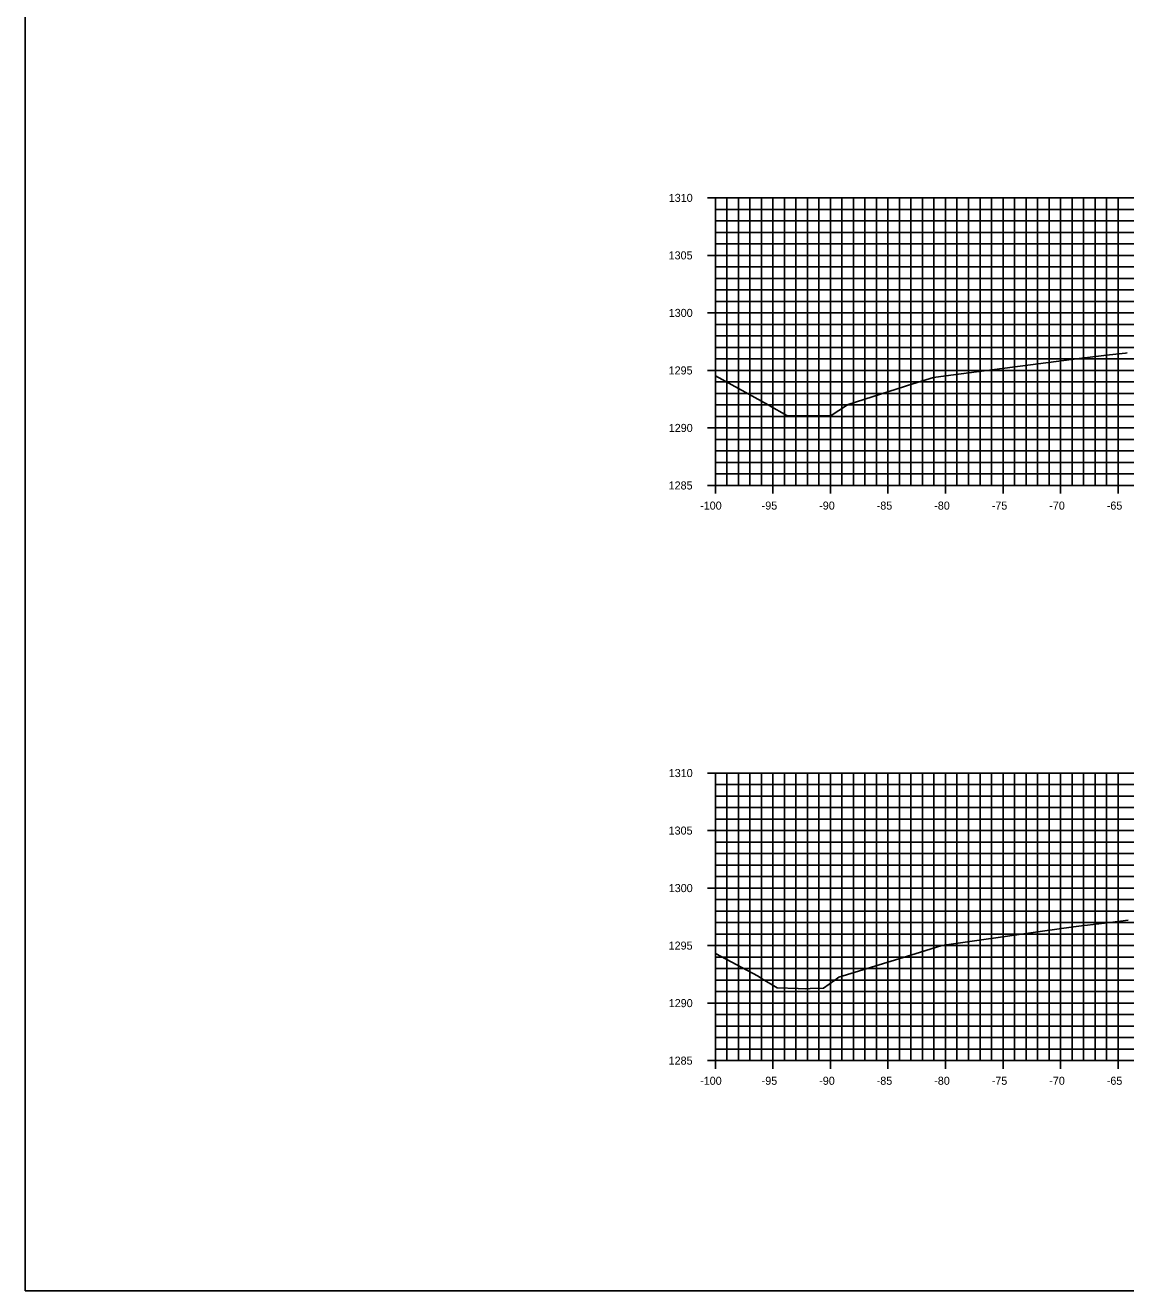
# Model space of a CAD drawing. Extents: x 674939 to 678919, y 750652 to 765176.
# Drawn here: x 678578.5 to 678674.2, y 754602.6 to 754712.6 of the extents above; entities that cross this region are included whole.
import ezdxf

# ---------------------------------------------------------------- set-up
doc = ezdxf.new("R2010")
doc.units = 0
for name, color, linetype in [('R_Axis', 7, 'Continuous'), ('R_Axis Annot', 7, 'Continuous'), ('R_Exist Surface', 7, 'Continuous'), ('R_Grid', 7, 'Continuous'), ('R_No Plot', 7, 'Continuous')]:
    doc.layers.add(name, color=color, linetype=linetype)

msp = doc.modelspace()

# ---------------------------------------------------------------- linework, layer by layer
at = {"layer": 'R_Axis'}
for p, q in [((678637.83, 754697.55), (678639.23, 754697.55)), ((678638.53, 754672.55), (678638.53, 754697.55)), ((678638.53, 754696.55), (678638.88, 754696.55)), ((678638.53, 754695.55), (678638.88, 754695.55)), ((678638.53, 754694.55), (678638.88, 754694.55)), ((678638.53, 754693.55), (678638.88, 754693.55)), ((678637.83, 754692.55), (678639.23, 754692.55)), ((678638.53, 754691.55), (678638.88, 754691.55)), ((678638.53, 754690.55), (678638.88, 754690.55)), ((678638.53, 754689.55), (678638.88, 754689.55)), ((678638.53, 754688.55), (678638.88, 754688.55)), ((678637.83, 754687.55), (678639.23, 754687.55)), ((678638.53, 754686.55), (678638.88, 754686.55)), ((678638.53, 754685.55), (678638.88, 754685.55)), ((678638.53, 754684.55), (678638.88, 754684.55)), ((678637.83, 754682.55), (678639.23, 754682.55)), ((678638.53, 754683.55), (678638.88, 754683.55)), ((678638.53, 754681.55), (678638.88, 754681.55)), ((678638.53, 754680.55), (678638.88, 754680.55)), ((678638.53, 754679.55), (678638.88, 754679.55)), ((678638.53, 754678.55), (678638.88, 754678.55)), ((678637.83, 754677.55), (678639.23, 754677.55)), ((678638.53, 754676.55), (678638.88, 754676.55)), ((678638.53, 754675.55), (678638.88, 754675.55)), ((678638.53, 754674.55), (678638.88, 754674.55)), ((678638.53, 754673.55), (678638.88, 754673.55)), ((678638.53, 754671.85), (678638.53, 754673.25)), ((678643.53, 754671.85), (678643.53, 754673.25)), ((678648.53, 754671.85), (678648.53, 754673.25)), ((678653.53, 754671.85), (678653.53, 754673.25)), ((678658.53, 754671.85), (678658.53, 754673.25)), ((678663.53, 754671.85), (678663.53, 754673.25)), ((678668.53, 754671.85), (678668.53, 754673.25)), ((678673.53, 754671.85), (678673.53, 754673.25)), ((678637.83, 754672.55), (678639.23, 754672.55)), ((678638.53, 754672.55), (678838.53, 754672.55)), ((678637.83, 754647.55), (678639.23, 754647.55)), ((678638.53, 754622.55), (678638.53, 754647.55)), ((678638.53, 754646.55), (678638.88, 754646.55)), ((678638.53, 754645.55), (678638.88, 754645.55)), ((678638.53, 754644.55), (678638.88, 754644.55)), ((678638.53, 754643.55), (678638.88, 754643.55)), ((678637.83, 754642.55), (678639.23, 754642.55)), ((678638.53, 754641.55), (678638.88, 754641.55)), ((678638.53, 754640.55), (678638.88, 754640.55)), ((678638.53, 754639.55), (678638.88, 754639.55)), ((678638.53, 754638.55), (678638.88, 754638.55)), ((678637.83, 754637.55), (678639.23, 754637.55)), ((678638.53, 754636.55), (678638.88, 754636.55)), ((678638.53, 754635.55), (678638.88, 754635.55)), ((678638.53, 754634.55), (678638.88, 754634.55)), ((678638.53, 754633.55), (678638.88, 754633.55)), ((678637.83, 754632.55), (678639.23, 754632.55)), ((678638.53, 754631.55), (678638.88, 754631.55)), ((678638.53, 754630.55), (678638.88, 754630.55)), ((678638.53, 754629.55), (678638.88, 754629.55)), ((678637.83, 754627.55), (678639.23, 754627.55)), ((678638.53, 754628.55), (678638.88, 754628.55)), ((678638.53, 754626.55), (678638.88, 754626.55)), ((678638.53, 754625.55), (678638.88, 754625.55)), ((678638.53, 754624.55), (678638.88, 754624.55)), ((678638.53, 754623.55), (678638.88, 754623.55)), ((678638.53, 754621.85), (678638.53, 754623.25)), ((678643.53, 754621.85), (678643.53, 754623.25)), ((678648.53, 754621.85), (678648.53, 754623.25)), ((678653.53, 754621.85), (678653.53, 754623.25)), ((678658.53, 754621.85), (678658.53, 754623.25)), ((678663.53, 754621.85), (678663.53, 754623.25)), ((678668.53, 754621.85), (678668.53, 754623.25)), ((678673.53, 754621.85), (678673.53, 754623.25)), ((678637.83, 754622.55), (678639.23, 754622.55)), ((678638.53, 754622.55), (678838.53, 754622.55))]:
    msp.add_line(p, q, dxfattribs=at)
at = {"layer": 'R_Exist Surface'}
for points in [[(678638.53, 754682.07), (678643.11, 754679.56), (678643.21, 754679.5), (678644.73, 754678.62), (678646.71, 754678.6), (678646.87, 754678.59), (678647.03, 754678.59), (678648.59, 754678.64), (678649.93, 754679.5), (678650.07, 754679.58), (678655.68, 754681.37), (678657.49, 754681.94), (678658.98, 754682.13), (678670.39, 754683.62), (678672.79, 754683.9), (678674.17, 754684.06), (678674.31, 754684.08)], [(678638.53, 754631.85), (678642.24, 754629.89), (678642.54, 754629.69), (678643.91, 754628.87), (678645.72, 754628.82), (678646.32, 754628.79), (678646.76, 754628.81), (678647.91, 754628.84), (678648.91, 754629.55), (678649.26, 754629.81), (678655.88, 754631.84), (678658.21, 754632.56), (678666.77, 754633.77), (678669.65, 754634.17), (678670.59, 754634.31), (678670.87, 754634.34), (678672.86, 754634.57), (678674.42, 754634.75)]]:
    msp.add_lwpolyline(points, dxfattribs=at)
at = {"layer": 'R_Grid'}
for p, q in [((678638.53, 754697.55), (678838.53, 754697.55)), ((678638.53, 754672.55), (678638.53, 754697.55)), ((678639.53, 754672.55), (678639.53, 754697.55)), ((678640.53, 754672.55), (678640.53, 754697.55)), ((678641.53, 754672.55), (678641.53, 754697.55)), ((678642.53, 754672.55), (678642.53, 754697.55)), ((678643.53, 754672.55), (678643.53, 754697.55)), ((678644.53, 754672.55), (678644.53, 754697.55)), ((678645.53, 754672.55), (678645.53, 754697.55)), ((678646.53, 754672.55), (678646.53, 754697.55)), ((678647.53, 754672.55), (678647.53, 754697.55)), ((678648.53, 754672.55), (678648.53, 754697.55)), ((678649.53, 754672.55), (678649.53, 754697.55)), ((678650.53, 754672.55), (678650.53, 754697.55)), ((678651.53, 754672.55), (678651.53, 754697.55)), ((678652.53, 754672.55), (678652.53, 754697.55)), ((678653.53, 754672.55), (678653.53, 754697.55)), ((678654.53, 754672.55), (678654.53, 754697.55)), ((678655.53, 754672.55), (678655.53, 754697.55)), ((678656.53, 754672.55), (678656.53, 754697.55)), ((678657.53, 754672.55), (678657.53, 754697.55)), ((678658.53, 754672.55), (678658.53, 754697.55)), ((678659.53, 754672.55), (678659.53, 754697.55)), ((678660.53, 754672.55), (678660.53, 754697.55)), ((678661.53, 754672.55), (678661.53, 754697.55)), ((678662.53, 754672.55), (678662.53, 754697.55)), ((678663.53, 754672.55), (678663.53, 754697.55)), ((678664.53, 754672.55), (678664.53, 754697.55)), ((678665.53, 754672.55), (678665.53, 754697.55)), ((678666.53, 754672.55), (678666.53, 754697.55)), ((678667.53, 754672.55), (678667.53, 754697.55)), ((678668.53, 754672.55), (678668.53, 754697.55)), ((678669.53, 754672.55), (678669.53, 754697.55)), ((678670.53, 754672.55), (678670.53, 754697.55)), ((678671.53, 754672.55), (678671.53, 754697.55)), ((678672.53, 754672.55), (678672.53, 754697.55)), ((678673.53, 754672.55), (678673.53, 754697.55)), ((678638.53, 754696.55), (678838.53, 754696.55)), ((678638.53, 754695.55), (678838.53, 754695.55)), ((678638.53, 754694.55), (678838.53, 754694.55)), ((678638.53, 754693.55), (678838.53, 754693.55)), ((678638.53, 754692.55), (678838.53, 754692.55)), ((678638.53, 754691.55), (678838.53, 754691.55)), ((678638.53, 754690.55), (678838.53, 754690.55)), ((678638.53, 754689.55), (678838.53, 754689.55)), ((678638.53, 754688.55), (678838.53, 754688.55)), ((678638.53, 754687.55), (678838.53, 754687.55)), ((678638.53, 754686.55), (678838.53, 754686.55)), ((678638.53, 754685.55), (678838.53, 754685.55)), ((678638.53, 754684.55), (678838.53, 754684.55)), ((678638.53, 754683.55), (678838.53, 754683.55)), ((678638.53, 754682.55), (678838.53, 754682.55)), ((678638.53, 754681.55), (678838.53, 754681.55)), ((678638.53, 754680.55), (678838.53, 754680.55)), ((678638.53, 754679.55), (678838.53, 754679.55)), ((678638.53, 754678.55), (678838.53, 754678.55)), ((678638.53, 754677.55), (678838.53, 754677.55)), ((678638.53, 754676.55), (678838.53, 754676.55)), ((678638.53, 754675.55), (678838.53, 754675.55)), ((678638.53, 754674.55), (678838.53, 754674.55)), ((678638.53, 754673.55), (678838.53, 754673.55)), ((678638.53, 754672.55), (678838.53, 754672.55)), ((678638.53, 754647.55), (678838.53, 754647.55)), ((678638.53, 754622.55), (678638.53, 754647.55)), ((678639.53, 754622.55), (678639.53, 754647.55)), ((678640.53, 754622.55), (678640.53, 754647.55)), ((678641.53, 754622.55), (678641.53, 754647.55)), ((678642.53, 754622.55), (678642.53, 754647.55)), ((678643.53, 754622.55), (678643.53, 754647.55)), ((678644.53, 754622.55), (678644.53, 754647.55)), ((678645.53, 754622.55), (678645.53, 754647.55)), ((678646.53, 754622.55), (678646.53, 754647.55)), ((678647.53, 754622.55), (678647.53, 754647.55)), ((678648.53, 754622.55), (678648.53, 754647.55)), ((678649.53, 754622.55), (678649.53, 754647.55)), ((678650.53, 754622.55), (678650.53, 754647.55)), ((678651.53, 754622.55), (678651.53, 754647.55)), ((678652.53, 754622.55), (678652.53, 754647.55)), ((678653.53, 754622.55), (678653.53, 754647.55)), ((678654.53, 754622.55), (678654.53, 754647.55)), ((678655.53, 754622.55), (678655.53, 754647.55)), ((678656.53, 754622.55), (678656.53, 754647.55)), ((678657.53, 754622.55), (678657.53, 754647.55)), ((678658.53, 754622.55), (678658.53, 754647.55)), ((678659.53, 754622.55), (678659.53, 754647.55)), ((678660.53, 754622.55), (678660.53, 754647.55)), ((678661.53, 754622.55), (678661.53, 754647.55)), ((678662.53, 754622.55), (678662.53, 754647.55)), ((678663.53, 754622.55), (678663.53, 754647.55)), ((678664.53, 754622.55), (678664.53, 754647.55)), ((678665.53, 754622.55), (678665.53, 754647.55)), ((678666.53, 754622.55), (678666.53, 754647.55)), ((678667.53, 754622.55), (678667.53, 754647.55)), ((678668.53, 754622.55), (678668.53, 754647.55)), ((678669.53, 754622.55), (678669.53, 754647.55)), ((678670.53, 754622.55), (678670.53, 754647.55)), ((678671.53, 754622.55), (678671.53, 754647.55)), ((678672.53, 754622.55), (678672.53, 754647.55)), ((678673.53, 754622.55), (678673.53, 754647.55)), ((678638.53, 754646.55), (678838.53, 754646.55)), ((678638.53, 754645.55), (678838.53, 754645.55)), ((678638.53, 754644.55), (678838.53, 754644.55)), ((678638.53, 754643.55), (678838.53, 754643.55)), ((678638.53, 754642.55), (678838.53, 754642.55)), ((678638.53, 754641.55), (678838.53, 754641.55)), ((678638.53, 754640.55), (678838.53, 754640.55)), ((678638.53, 754639.55), (678838.53, 754639.55)), ((678638.53, 754638.55), (678838.53, 754638.55)), ((678638.53, 754637.55), (678838.53, 754637.55)), ((678638.53, 754636.55), (678838.53, 754636.55)), ((678638.53, 754635.55), (678838.53, 754635.55)), ((678638.53, 754634.55), (678838.53, 754634.55)), ((678638.53, 754633.55), (678838.53, 754633.55)), ((678638.53, 754632.55), (678838.53, 754632.55)), ((678638.53, 754631.55), (678838.53, 754631.55)), ((678638.53, 754630.55), (678838.53, 754630.55)), ((678638.53, 754629.55), (678838.53, 754629.55)), ((678638.53, 754628.55), (678838.53, 754628.55)), ((678638.53, 754627.55), (678838.53, 754627.55)), ((678638.53, 754626.55), (678838.53, 754626.55)), ((678638.53, 754625.55), (678838.53, 754625.55)), ((678638.53, 754624.55), (678838.53, 754624.55)), ((678638.53, 754623.55), (678838.53, 754623.55)), ((678638.53, 754622.55), (678838.53, 754622.55))]:
    msp.add_line(p, q, dxfattribs=at)
at = {"layer": 'R_No Plot'}
msp.add_lwpolyline([(678578.53, 754602.55), (678918.53, 754602.55), (678918.53, 754822.55), (678578.53, 754822.55)], close=True, dxfattribs=at)

# ---------------------------------------------------------------- texts
at = {"layer": 'R_Axis Annot'}
for s, p in [('1310', (678634.47, 754697.2)), ('1305', (678634.46, 754692.2)), ('1300', (678634.47, 754687.2)), ('1295', (678634.46, 754682.2)), ('1290', (678634.47, 754677.2)), ('1285', (678634.46, 754672.2)), ('-100', (678637.2, 754670.45)), ('-95', (678642.55, 754670.45)), ('-90', (678647.55, 754670.45)), ('-85', (678652.55, 754670.45)), ('-80', (678657.55, 754670.45)), ('-75', (678662.55, 754670.45)), ('-70', (678667.55, 754670.45)), ('-65', (678672.55, 754670.45)), ('1310', (678634.47, 754647.2)), ('1305', (678634.46, 754642.2)), ('1300', (678634.47, 754637.2)), ('1295', (678634.46, 754632.2)), ('1290', (678634.47, 754627.2)), ('1285', (678634.46, 754622.2)), ('-100', (678637.2, 754620.45)), ('-95', (678642.55, 754620.45)), ('-90', (678647.55, 754620.45)), ('-85', (678652.55, 754620.45)), ('-80', (678657.55, 754620.45)), ('-75', (678662.55, 754620.45)), ('-70', (678667.55, 754620.45)), ('-65', (678672.55, 754620.45))]:
    msp.add_text(s, height=0.7, dxfattribs=at).set_placement(p)

doc.saveas('drawing.dxf')
